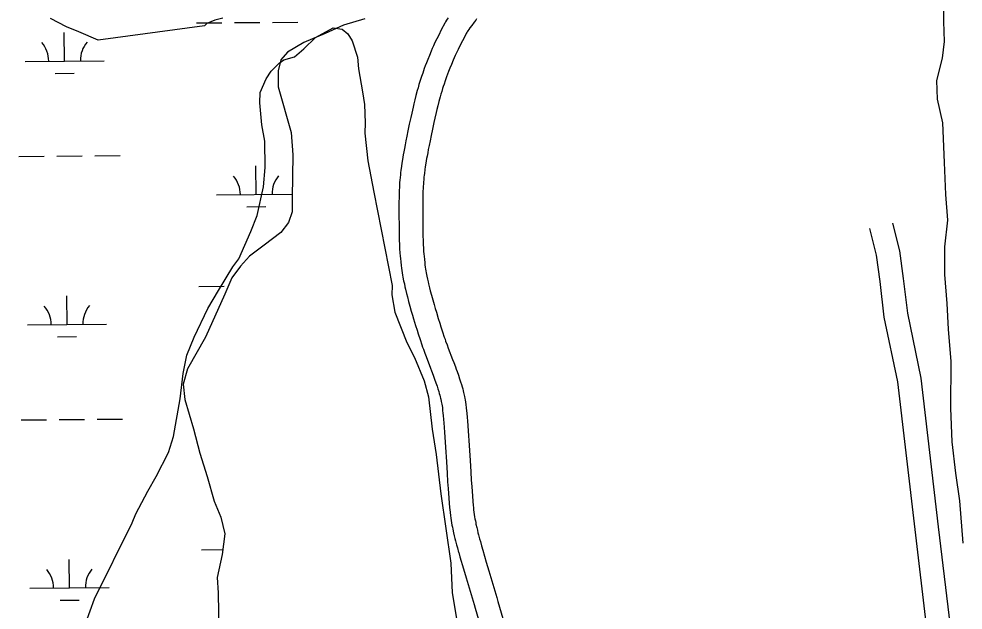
# Model space of a CAD drawing. Extents: x 3598634 to 3636690, y 517270 to 542944.
# Drawn here: x 3609331 to 3610524, y 539446 to 540193 of the extents above; entities that cross this region are included whole.
import ezdxf

# ---------------------------------------------------------------- set-up
doc = ezdxf.new("R2010")
doc.units = 0
for name, color, linetype in [('V-ROAD-CNTR', 7, 'Continuous'), ('V-SITE-VEGE', 7, 'Continuous'), ('V-WETL-SWMP', 7, 'Continuous')]:
    doc.layers.add(name, color=color, linetype=linetype)

msp = doc.modelspace()

# ---------------------------------------------------------------- linework, layer by layer
at = {"layer": 'V-ROAD-CNTR'}
for points in [[(3609873.1, 540194.5), (3609872.1, 540192.9), (3609871.2, 540191.5), (3609870.1, 540189.5), (3609869, 540187.6), (3609864.6, 540179.1), (3609861.3, 540172.7), (3609858.9, 540167.8), (3609857, 540164.1), (3609855.7, 540161.2), (3609854.7, 540159.1), (3609853.2, 540155.8), (3609851.8, 540152.5), (3609849.5, 540146.9), (3609847.5, 540141.9), (3609845.8, 540137.5), (3609844.3, 540133.7), (3609843.1, 540130.3), (3609842, 540127.3), (3609841.1, 540124.7), (3609839.5, 540120.1), (3609838.4, 540116.6), (3609837.5, 540114), (3609836.4, 540110), (3609835.2, 540106.1), (3609834.3, 540102.6), (3609832.6, 540096.3), (3609831.2, 540090.7), (3609830, 540085.9), (3609828.9, 540081.6), (3609827.2, 540074.2), (3609826, 540068.6), (3609824.1, 540060.2), (3609822.4, 540051.9), (3609821, 540045.1), (3609819.8, 540039.1), (3609818.8, 540033.9), (3609817.9, 540029.3), (3609817.2, 540025.2), (3609816.5, 540021.6), (3609815.5, 540015.4), (3609814.8, 540010.7), (3609814.2, 540007.1), (3609813.5, 540001.8), (3609813.2, 539999), (3609812.9, 539996.3), (3609812.6, 539992.8), (3609812.3, 539989.6), (3609812, 539986.5), (3609811.9, 539983.7), (3609811.7, 539981), (3609811.5, 539976), (3609811.3, 539971.7), (3609811.2, 539967.9), (3609811.1, 539961.4), (3609811.1, 539956.5), (3609811.1, 539949.3), (3609811.1, 539942.1), (3609811.2, 539934.7)], [(3609909.2, 540193.2), (3609908.1, 540191.6), (3609906.2, 540189), (3609903, 540184.7), (3609900.7, 540181.6), (3609899.2, 540179.5), (3609898.2, 540177.9), (3609897.4, 540176.8), (3609896.9, 540176), (3609896.2, 540174.8), (3609895.5, 540173.5), (3609891.2, 540165.3), (3609888.1, 540159.1), (3609885.8, 540154.5), (3609884.1, 540151.1), (3609882.9, 540148.6), (3609882, 540146.7), (3609880.7, 540143.8), (3609879.5, 540140.9), (3609877.3, 540135.5), (3609875.4, 540130.8), (3609873.8, 540126.7), (3609872.4, 540123.1), (3609871.2, 540120), (3609870.3, 540117.3), (3609869.4, 540114.9), (3609868, 540110.6), (3609867, 540107.5), (3609866.2, 540105.1), (3609865.1, 540101.5), (3609864.1, 540097.9), (3609863.2, 540094.8), (3609861.6, 540088.7), (3609860.2, 540083.4), (3609859.1, 540078.8), (3609858.1, 540074.7), (3609856.5, 540067.5), (3609855.2, 540062.1), (3609853.5, 540054), (3609851.8, 540045.8), (3609850.4, 540039.1), (3609849.2, 540033.3), (3609848.2, 540028.2), (3609847.4, 540023.8), (3609846.7, 540019.9), (3609846.1, 540016.6), (3609845.1, 540010.7), (3609844.4, 540006.3), (3609844, 540003), (3609843.3, 539998), (3609843, 539995.6), (3609842.7, 539993.1), (3609842.4, 539990), (3609842.2, 539987.1), (3609842, 539984.4), (3609841.8, 539981.8), (3609841.7, 539979.4), (3609841.4, 539974.9), (3609841.3, 539970.9), (3609841.2, 539967.4), (3609841.1, 539961.1), (3609841.1, 539956.4), (3609841.1, 539949.3), (3609841.1, 539942.2), (3609841.2, 539934.9)], [(3609811.2, 539934.7), (3609811.2, 539928.2), (3609811.3, 539922.5), (3609811.4, 539917.5), (3609811.5, 539913), (3609811.7, 539909.2), (3609811.8, 539905.7), (3609812, 539902.7), (3609812.3, 539897.5), (3609812.7, 539893.6), (3609812.9, 539890.6), (3609813.4, 539886.1), (3609813.9, 539881.6), (3609814.3, 539878.3), (3609814.8, 539875.2), (3609815.2, 539872.3), (3609815.7, 539869.6), (3609816.1, 539867), (3609817, 539862.4), (3609817.9, 539858.3), (3609818.6, 539854.7), (3609819.4, 539851.6), (3609820.6, 539846.2), (3609821.7, 539842.2), (3609823.3, 539836.2), (3609824.9, 539830.3), (3609826.7, 539824.1), (3609828.2, 539818.8), (3609829.6, 539814.1), (3609832.1, 539805.9), (3609834, 539799.8), (3609835.4, 539795.2), (3609837.7, 539788.3), (3609840, 539781.4), (3609840.9, 539778.6), (3609841.9, 539775.9), (3609843.7, 539771), (3609845.3, 539766.7), (3609850.9, 539752.1), (3609852.3, 539748.6), (3609854.3, 539743.2), (3609855.2, 539740.6), (3609856.2, 539738), (3609857.8, 539733.3), (3609859.2, 539729.2), (3609860.3, 539725.7), (3609861.3, 539722.7), (3609862.1, 539720.1), (3609862.7, 539717.8), (3609863.2, 539715.8), (3609863.7, 539714.1), (3609864, 539712.7), (3609864.6, 539710), (3609865, 539708.1), (3609865.2, 539706.7), (3609865.6, 539704.5), (3609865.9, 539702.3), (3609866.3, 539698.5), (3609866.7, 539695.2), (3609867, 539692.2), (3609867.4, 539687), (3609867.8, 539683), (3609868.2, 539677.1), (3609868.6, 539671.1), (3609869.8, 539652.4), (3609871, 539633.7), (3609871.9, 539619.3), (3609872.6, 539608.4), (3609873.2, 539600.2), (3609874.1, 539588), (3609875, 539575.7), (3609875.2, 539573.7), (3609875.6, 539569.8), (3609876.1, 539566.1), (3609876.6, 539562.7), (3609877.1, 539559.5), (3609877.6, 539556.5), (3609878.1, 539553.7), (3609878.6, 539551.1), (3609879.1, 539548.7), (3609880.1, 539544.2), (3609881, 539540.3), (3609881.8, 539536.9), (3609882.6, 539534), (3609883.9, 539528.9), (3609885, 539525), (3609886.5, 539519.4)], [(3609841.2, 539934.9), (3609841.2, 539928.6), (3609841.3, 539923), (3609841.4, 539918.2), (3609841.5, 539914.1), (3609841.7, 539910.4), (3609841.8, 539907.2), (3609842, 539904.5), (3609842.3, 539899.6), (3609842.6, 539896), (3609842.8, 539893.4), (3609843.2, 539889.3), (3609843.7, 539885.3), (3609844, 539882.4), (3609844.4, 539879.6), (3609844.8, 539877.1), (3609845.2, 539874.7), (3609845.6, 539872.4), (3609846.5, 539868.2), (3609847.2, 539864.5), (3609847.9, 539861.2), (3609848.6, 539858.4), (3609849.8, 539853.4), (3609850.7, 539849.7), (3609852.2, 539844.1), (3609853.8, 539838.4), (3609855.5, 539832.4), (3609857, 539827.2), (3609858.4, 539822.7), (3609860.8, 539814.7), (3609862.6, 539808.8), (3609864, 539804.3), (3609866.2, 539797.7), (3609868.4, 539791.1), (3609869.3, 539788.5), (3609870.1, 539786.1), (3609871.8, 539781.4), (3609873.3, 539777.4), (3609878.9, 539762.9), (3609880.4, 539759.2), (3609882.5, 539753.6), (3609883.5, 539750.7), (3609884.5, 539747.8), (3609886.2, 539743), (3609887.6, 539738.7), (3609888.9, 539734.9), (3609889.9, 539731.5), (3609890.8, 539728.5), (3609891.6, 539725.8), (3609892.2, 539723.4), (3609892.8, 539721.3), (3609893.2, 539719.5), (3609894, 539716.2), (3609894.5, 539713.7), (3609894.8, 539711.8), (3609895.3, 539708.9), (3609895.7, 539706.1), (3609896.2, 539701.9), (3609896.5, 539698.2), (3609896.9, 539695), (3609897.3, 539689.5), (3609897.7, 539685.3), (3609898.1, 539679.2), (3609898.5, 539673), (3609899.7, 539654.3), (3609900.9, 539635.6), (3609901.8, 539621.2), (3609902.5, 539610.4), (3609903.1, 539602.4), (3609904, 539590.3), (3609904.9, 539578.2), (3609905.1, 539576.5), (3609905.4, 539573.2), (3609905.8, 539570), (3609906.2, 539567.1), (3609906.7, 539564.3), (3609907.1, 539561.8), (3609907.6, 539559.3), (3609908, 539557), (3609908.4, 539554.9), (3609909.3, 539550.8), (3609910.2, 539547.3), (3609910.9, 539544.2), (3609911.6, 539541.5), (3609912.9, 539536.6), (3609913.9, 539533), (3609915.4, 539527.5)], [(3610507.7, 539426.1), (3610492.8, 539551.7), (3610470.9, 539739.5), (3610453.8, 539821.3), (3610448.5, 539865.2), (3610443.7, 539900.1), (3610435, 539935.3)], [(3610434.8, 538515), (3610434.8, 538563.7), (3610433.7, 538609), (3610433.2, 538653.5), (3610432.2, 538689), (3610432.1, 538734.9), (3610433.8, 538790.6), (3610439.9, 538827.3), (3610451.8, 538864.6), (3610470.2, 538909.6), (3610492, 538951.3), (3610500.5, 538980.1), (3610500, 539013.3), (3610498.5, 539093.7), (3610491.1, 539194.1), (3610485.8, 539274.5), (3610484.5, 539339.2), (3610477.8, 539423.2), (3610463, 539548.2), (3610441.3, 539734.7), (3610424.1, 539816.4), (3610418.8, 539861.3), (3610414.2, 539894.5), (3610405.9, 539928.2)], [(3609886.6, 539519.3), (3609888.2, 539513.8), (3609892.6, 539498.7), (3609895.9, 539487.4), (3609900.9, 539470.6), (3609906, 539453.7), (3609907.4, 539449), (3609917.8, 539413)], [(3609915.4, 539527.6), (3609917, 539522.1), (3609921.3, 539507.2), (3609924.7, 539496), (3609929.7, 539479.2), (3609934.7, 539462.4), (3609936.2, 539457.5), (3609946.6, 539421.4)]]:
    msp.add_lwpolyline(points, dxfattribs=at)
at = {"layer": 'V-SITE-VEGE'}
for points in [[(3609588.8, 540194.1), (3609578.6, 540191.4), (3609568.3, 540187.3), (3609565.3, 540184.5), (3609431.3, 540166.1), (3609406.9, 540176.8), (3609391.1, 540183.1), (3609371, 540193.7)], [(3609415.8, 539430.3), (3609426.7, 539460.5), (3609474.1, 539556.6), (3609478.7, 539568.1), (3609494, 539596.8), (3609504.6, 539615.4), (3609519.9, 539645.5), (3609526.2, 539665.7), (3609534.7, 539713.4), (3609538.4, 539745.2), (3609543.3, 539768.3), (3609552.6, 539791.3), (3609569.5, 539827.2), (3609583.1, 539850.1), (3609601.3, 539880.1), (3609608.8, 539890.1), (3609624.2, 539924.6), (3609631.9, 539944.7), (3609640.1, 539980.8), (3609642.2, 540005.4), (3609641.6, 540038.8), (3609637.7, 540059.3), (3609635.5, 540086.9), (3609635.8, 540100), (3609643.5, 540117.2), (3609649.6, 540127.2), (3609660, 540137.1), (3609665.9, 540141.3), (3609679.1, 540145.3), (3609690.9, 540155.2), (3609705.8, 540169.4), (3609727.9, 540181.9), (3609739.5, 540180.1), (3609746.6, 540174.1), (3609752.2, 540165.3), (3609758.9, 540144.8), (3609760, 540130.2), (3609765.1, 540101.1), (3609767.6, 540085), (3609768.4, 540061.8), (3609768.1, 540048.7), (3609771.6, 540013.8), (3609779.3, 539974.4)], [(3609779.3, 539974.4), (3609802.5, 539856.2), (3609802.2, 539844.6), (3609806, 539822.7), (3609821, 539784.6), (3609830.7, 539765.5), (3609843, 539736.1), (3609848.3, 539715.7), (3609853.1, 539674.9), (3609858.1, 539642.8), (3609864.1, 539593.3), (3609876.5, 539505.9), (3609878.4, 539468.1), (3609888.6, 539408.3)]]:
    msp.add_lwpolyline(points, dxfattribs=at)
at = {"layer": 'V-WETL-SWMP'}
for p, q in [((3610499.5, 540189.7), (3610498.7, 540223.7)), ((3609555.4, 540187.9), (3609587.4, 540188.2)), ((3609603.4, 540188.3), (3609635.4, 540188.6)), ((3609651.4, 540188.7), (3609683.4, 540189)), ((3609741, 540185.1), (3609718.1, 540174.8)), ((3609768.1, 540193.1), (3609741, 540185.1)), ((3610500, 540164.7), (3610499.5, 540189.7)), ((3609388.8, 540139.9), (3609388.4, 540175.9)), ((3609718.1, 540174.8), (3609690.9, 540163.3)), ((3609690.9, 540163.3), (3609670.2, 540151)), ((3610497.5, 540143.3), (3610500, 540164.7)), ((3609670.2, 540151), (3609661.8, 540141.4)), ((3609338.8, 540139.4), (3609438.8, 540140.3)), ((3609661.8, 540141.4), (3609658.7, 540127.4)), ((3610490.6, 540115.4), (3610497.5, 540143.3)), ((3609658.7, 540127.4), (3609658.6, 540107.1)), ((3609376.9, 540124.3), (3609400.9, 540124.6)), ((3610491.2, 540091.5), (3610490.6, 540115.4)), ((3609658.6, 540107.1), (3609674.8, 540049.7)), ((3610498.2, 540061.7), (3610491.2, 540091.5)), ((3610500.1, 540011.6), (3610498.2, 540061.7)), ((3609674.8, 540049.7), (3609677.2, 540021.2)), ((3609331, 540019.3), (3609363, 540019.6)), ((3609379, 540019.7), (3609411, 540020)), ((3609427, 540020.2), (3609459, 540020.4)), ((3609677.2, 540021.2), (3609676.2, 539967.3)), ((3609630.8, 539971.3), (3609630.5, 540007.3)), ((3610501.8, 539971.4), (3610500.1, 540011.6)), ((3609580.8, 539970.8), (3609676.3, 539971.7)), ((3610504.2, 539938.9), (3610501.8, 539971.4)), ((3609676.2, 539967.3), (3609676.2, 539949.3)), ((3609619, 539955.8), (3609642.9, 539956)), ((3609676.2, 539949.3), (3609671.5, 539935.8)), ((3609671.5, 539935.8), (3609661.9, 539923.5)), ((3610500.6, 539905.4), (3610504.2, 539938.9)), ((3609661.9, 539923.5), (3609640.8, 539907.3)), ((3609640.8, 539907.3), (3609622.4, 539893.3)), ((3610500.5, 539870.3), (3610500.6, 539905.4)), ((3609622.4, 539893.3), (3609610.8, 539880.7)), ((3609610.8, 539880.7), (3609599.9, 539866.1)), ((3609599.9, 539866.1), (3609591.2, 539845.6)), ((3610503.5, 539833.5), (3610500.5, 539870.3)), ((3609558.5, 539855.2), (3609590.5, 539855.5)), ((3609391.9, 539807.2), (3609391.5, 539843.2)), ((3609591.2, 539845.6), (3609566.8, 539791.2)), ((3610505.4, 539801.4), (3610503.5, 539833.5)), ((3609341.9, 539806.7), (3609441.8, 539807.7)), ((3609380, 539791.7), (3609404, 539791.9)), ((3609566.8, 539791.2), (3609543.9, 539751.1)), ((3610508.7, 539760.3), (3610505.4, 539801.4)), ((3610508, 539701.4), (3610508.7, 539760.3)), ((3609543.9, 539751.1), (3609538.4, 539731.7)), ((3609538.4, 539731.7), (3609540.6, 539712.5)), ((3609540.6, 539712.5), (3609546, 539693.7)), ((3610509.7, 539658.8), (3610508, 539701.4)), ((3609334.1, 539686.6), (3609366.1, 539686.9)), ((3609382.1, 539687), (3609414.1, 539687.3)), ((3609430.1, 539687.5), (3609462.1, 539687.8)), ((3609546, 539693.7), (3609551.8, 539675.2)), ((3609551.8, 539675.2), (3609559.6, 539644.5)), ((3610514.6, 539619.2), (3610509.7, 539658.8)), ((3609559.6, 539644.5), (3609568.7, 539615.4)), ((3609568.7, 539615.4), (3609577.7, 539583.9)), ((3610519.6, 539584.3), (3610514.6, 539619.2)), ((3609577.7, 539583.9), (3609586.1, 539563.8)), ((3610523.7, 539531.1), (3610519.6, 539584.3)), ((3609586.1, 539563.8), (3609591.1, 539543)), ((3609591.1, 539543), (3609587.7, 539516.9)), ((3609561.6, 539522.5), (3609588.5, 539522.8)), ((3609587.7, 539516.9), (3609581.5, 539487.8)), ((3609394.9, 539474.6), (3609394.6, 539510.5)), ((3609581.5, 539487.8), (3609582.6, 539468.2)), ((3609344.9, 539474.1), (3609444.9, 539475)), ((3609383.1, 539459), (3609407.1, 539459.2)), ((3609582.6, 539468.2), (3609583.6, 539413.5))]:
    msp.add_line(p, q, dxfattribs=at)
for centre, start, end in [((3609333.5, 540139.8), 359.7615, 41.3052), ((3609444, 540140.9), 139.7615, 181.3052), ((3609575.6, 539971.3), 359.7615, 41.3052), ((3609686, 539972.3), 139.7615, 181.3052), ((3609336.6, 539807.2), 359.7615, 41.3052), ((3609447.1, 539808.2), 139.7615, 181.3052), ((3609339.7, 539474.5), 359.7615, 41.3052), ((3609450.2, 539475.5), 139.7615, 181.3052)]:
    msp.add_arc(centre, 35.2, start, end, dxfattribs=at)

doc.saveas('drawing.dxf')
